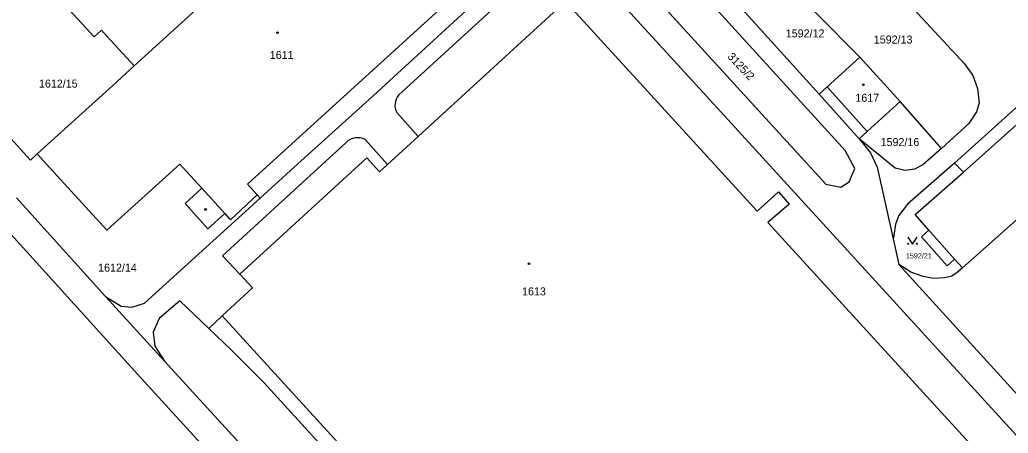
# Model space of a CAD drawing. Extents: x -736345 to -729997, y -1130177 to -1122501.
# Drawn here: x -733267.7 to -733057.7, y -1124988.6 to -1124900.8 of the extents above; entities that cross this region are included whole.
import ezdxf

# ---------------------------------------------------------------- set-up
doc = ezdxf.new("R2010")
doc.units = 0
for name, color, linetype in [('Vrstva 1', 7, 'Continuous'), ('Vrstva 18', 7, 'Continuous'), ('Vrstva 19', 7, 'Continuous'), ('Vrstva 25', 7, 'Continuous'), ('Vrstva 4', 7, 'Continuous')]:
    doc.layers.add(name, color=color, linetype=linetype)

msp = doc.modelspace()

# ---------------------------------------------------------------- linework, layer by layer
at = {"layer": 'Vrstva 1'}
for points in [[(-733092.41, -1124928.54), (-733137.52, -1124879)], [(-733143.96, -1124883.77), (-733096.48, -1124935.72)], [(-733193.53, -1124917.72), (-733160.09, -1124887.02)], [(-733221.05, -1124890.23), (-733243.47, -1124910.62)], [(-733157.77, -1124889.82), (-733187.27, -1124916.85)], [(-733121.86, -1124917.06), (-733147.21, -1124889.31)], [(-733107.81, -1124890.03), (-733089.26, -1124908.79)], [(-733084.19, -1124891.66), (-733067.06, -1124910.14)], [(-733262.25, -1124893.2), (-733251.95, -1124904.44)], [(-733183.13, -1124925.61), (-733151.78, -1124896.95)], [(-733151.78, -1124896.95), (-733111.08, -1124941.42)], [(-733097.87, -1124916.59), (-733115.62, -1124897.11)], [(-733251.95, -1124904.44), (-733250.35, -1124903.02)], [(-733250.35, -1124903.02), (-733249.15, -1124904.37)], [(-733249.15, -1124904.37), (-733243.47, -1124910.62)], [(-733096.18, -1124915.06), (-733089.26, -1124908.79)], [(-733080.73, -1124918.2), (-733089.26, -1124908.79)], [(-733016.79, -1124908.54), (-733067.47, -1124953.51)], [(-733243.47, -1124910.62), (-733248, -1124914.74)], [(-733067.06, -1124910.14), (-733065.29, -1124912.62)], [(-733049.02, -1124913.14), (-733069.14, -1124931.24)], [(-733067.26, -1124933.19), (-733044.47, -1124912.86)], [(-733065.29, -1124912.62), (-733064.23, -1124915.44)], [(-733248, -1124914.74), (-733264.02, -1124929.31)], [(-733097.87, -1124916.59), (-733096.18, -1124915.06)], [(-733064.23, -1124915.44), (-733063.92, -1124918.42)], [(-733208.68, -1124931.41), (-733193.53, -1124917.72)], [(-733026.71, -1125021.03), (-733121.86, -1124917.06)], [(-733089.38, -1124926.06), (-733097.87, -1124916.59)], [(-733265.47, -1124930.63), (-733275.3, -1124919.9)], [(-733087.68, -1124924.51), (-733080.73, -1124918.2)], [(-733071.92, -1124928.17), (-733080.73, -1124918.2)], [(-733063.92, -1124918.42), (-733064.48, -1124920.33)], [(-733187.62, -1124920.52), (-733183.13, -1124925.61)], [(-733064.48, -1124920.33), (-733066.13, -1124922.86)], [(-733066.13, -1124922.86), (-733071.92, -1124928.17)], [(-733189.59, -1124931.51), (-733194.34, -1124926.27)], [(-733183.13, -1124925.61), (-733189.59, -1124931.51)], [(-733089.38, -1124926.06), (-733087.68, -1124924.51)], [(-733089.38, -1124926.06), (-733087, -1124929.1)], [(-733081.78, -1124932.32), (-733089.38, -1124926.06)], [(-733198.46, -1124926.92), (-733224.69, -1124950.91)], [(-733071.92, -1124928.17), (-733075.9, -1124931.61)], [(-733264.02, -1124929.31), (-733265.47, -1124930.63)], [(-733264.02, -1124929.31), (-733261.36, -1124932.22)], [(-733090.31, -1124932.37), (-733092.41, -1124928.54)], [(-733087, -1124929.1), (-733085.55, -1124932.08)], [(-733261.36, -1124932.22), (-733249.22, -1124945.5)], [(-733249.22, -1124945.5), (-733233.77, -1124931.47)], [(-733233.77, -1124931.47), (-733229.09, -1124936.6)], [(-733216.64, -1124938.69), (-733208.68, -1124931.41)], [(-733091.53, -1124935.2), (-733090.31, -1124932.37)], [(-733085.55, -1124932.08), (-733082.2, -1124947.35)], [(-733079.64, -1124932.85), (-733081.78, -1124932.32)], [(-733077.67, -1124932.54), (-733079.64, -1124932.85)], [(-733069.14, -1124931.24), (-733079.12, -1124939.98)], [(-733075.9, -1124931.61), (-733077.67, -1124932.54)], [(-733069.14, -1124931.24), (-733067.26, -1124933.19)], [(-733077.52, -1124942.18), (-733067.26, -1124933.19)], [(-733229.09, -1124936.6), (-733232.64, -1124939.83)], [(-733096.48, -1124935.72), (-733093.31, -1124936.32)], [(-733093.31, -1124936.32), (-733091.53, -1124935.2)], [(-733249.51, -1124959.54), (-733268.41, -1124938.62)], [(-733241.25, -1124961), (-733216.64, -1124938.69)], [(-733223, -1124943.28), (-733217.29, -1124937.98)], [(-733216.64, -1124938.69), (-733217.29, -1124937.98)], [(-733111.08, -1124941.42), (-733106.54, -1124937.36)], [(-733106.54, -1124937.36), (-733104.25, -1124939.93)], [(-733232.64, -1124939.83), (-733227.76, -1124945.18)], [(-733104.25, -1124939.93), (-733108.79, -1124943.86)], [(-733079.12, -1124939.98), (-733080.96, -1124942.34)], [(-733273.04, -1124942.63), (-733242.7, -1124976.06)], [(-733227.76, -1124945.18), (-733224.21, -1124941.95)], [(-733224.21, -1124941.95), (-733223.33, -1124942.91)], [(-733223.33, -1124942.91), (-733223, -1124943.28)], [(-733080.96, -1124942.34), (-733081.67, -1124944.23)], [(-733074.57, -1124945.5), (-733077.52, -1124942.18)], [(-733108.79, -1124943.86), (-733058.43, -1124998.91)], [(-733081.67, -1124944.23), (-733082.07, -1124946.6)], [(-733082.07, -1124946.6), (-733082.2, -1124947.35)], [(-733082.2, -1124947.35), (-733081.01, -1124952.79)], [(-733076.14, -1124946.89), (-733074.57, -1124945.5)], [(-733070.7, -1124953.03), (-733076.14, -1124946.89)], [(-733224.69, -1124950.91), (-733221, -1124954.82)], [(-733078.41, -1124954.41), (-733081.01, -1124952.79)], [(-733081.01, -1124952.79), (-733050.65, -1124986.06)], [(-733069.13, -1124951.64), (-733070.7, -1124953.03)], [(-733067.47, -1124953.51), (-733069.13, -1124951.64)], [(-733067.47, -1124953.51), (-733068.56, -1124954.44)], [(-733221, -1124954.82), (-733218.32, -1124957.75)], [(-733075.82, -1124955.3), (-733078.41, -1124954.41)], [(-733073.64, -1124955.77), (-733075.82, -1124955.3)], [(-733071.31, -1124955.61), (-733073.64, -1124955.77)], [(-733069.73, -1124955.25), (-733071.31, -1124955.61)], [(-733068.56, -1124954.44), (-733069.73, -1124955.25)], [(-733218.32, -1124957.75), (-733224.73, -1124963.7)], [(-733249.51, -1124959.54), (-733246.2, -1124961.62)], [(-733236.99, -1124973.28), (-733249.51, -1124959.54)], [(-733246.2, -1124961.62), (-733243.95, -1124961.85)], [(-733243.95, -1124961.85), (-733241.25, -1124961)], [(-733233.77, -1124960.5), (-733238.13, -1124964.24)], [(-733227.58, -1124966.34), (-733233.77, -1124960.5)], [(-733224.73, -1124963.7), (-733227.58, -1124966.34)], [(-733238.13, -1124964.24), (-733239.44, -1124967.16)], [(-733239.44, -1124967.16), (-733239.07, -1124970.14)], [(-733227.58, -1124966.34), (-733222.8, -1124970.92)], [(-733239.07, -1124970.14), (-733236.99, -1124973.28)], [(-733222.8, -1124970.92), (-733215.89, -1124977.81)], [(-733114.21, -1125107.46), (-733236.99, -1124973.28)], [(-733242.7, -1124976.06), (-733207.69, -1125014.39)], [(-733215.89, -1124977.81), (-733180.07, -1125017.07)]]:
    msp.add_lwpolyline(points, dxfattribs=at)
for centre, radius, start, end in [((-733184.791, -1124918.938), 3.242, 139.89451, 209.19593), ((-733195.978, -1124929.267), 3.416, 61.34183, 136.62268)]:
    msp.add_arc(centre, radius, start, end, dxfattribs=at)
at = {"layer": 'Vrstva 25'}
msp.add_lwpolyline([(-733079.07, -1124946.95), (-733078.07, -1124948.45), (-733077.07, -1124946.95)], dxfattribs=at)
for centre, radius in [((-733212.99, -1124903.57), 0.175), ((-733088.53, -1124914.62), 0.175), ((-733228.28, -1124941.08), 0.175), ((-733078.97, -1124948.35), 0.1), ((-733077.17, -1124948.35), 0.1), ((-733159.54, -1124952.62), 0.175)]:
    msp.add_circle(centre, radius, dxfattribs=at)
at = {"layer": 'Vrstva 4'}
for points in [[(-733219.38, -1124935.69), (-733174.69, -1124895.03)], [(-733096.18, -1124915.06), (-733087.68, -1124924.51)], [(-733221, -1124954.82), (-733194, -1124930.16)], [(-733194, -1124930.16), (-733191.3, -1124933.07)], [(-733189.59, -1124931.51), (-733191.3, -1124933.07)], [(-733229.09, -1124936.6), (-733224.21, -1124941.95)], [(-733217.29, -1124937.98), (-733219.38, -1124935.69)], [(-733074.57, -1124945.5), (-733069.13, -1124951.64)], [(-733224.73, -1124963.7), (-733177.84, -1125015)]]:
    msp.add_lwpolyline(points, dxfattribs=at)

# ---------------------------------------------------------------- texts
at = {"layer": 'Vrstva 18'}
for s, height, p in [('1592/12', 1.7, (-733105, -1124904.56)), ('1592/13', 1.7, (-733086.3, -1124905.86)), ('1612/15', 1.7, (-733263.67, -1124915.22)), ('1592/16', 1.7, (-733084.85, -1124927.63)), ('1592/21', 1.1, (-733079.47, -1124951.48)), ('1612/14', 1.7, (-733251.1, -1124954.29))]:
    msp.add_text(s, height=height, dxfattribs=at).set_placement(p)
msp.add_text('3125/2', height=1.7, rotation=313.30249, dxfattribs=at).set_placement((-733117.498, -1124908.748))
at = {"layer": 'Vrstva 19'}
for s, p in [('1611', (-733214.63, -1124909.14)), ('1617', (-733090.21, -1124918.23)), ('1613', (-733161.03, -1124959.33))]:
    msp.add_text(s, height=1.7, dxfattribs=at).set_placement(p)

doc.saveas('drawing.dxf')
